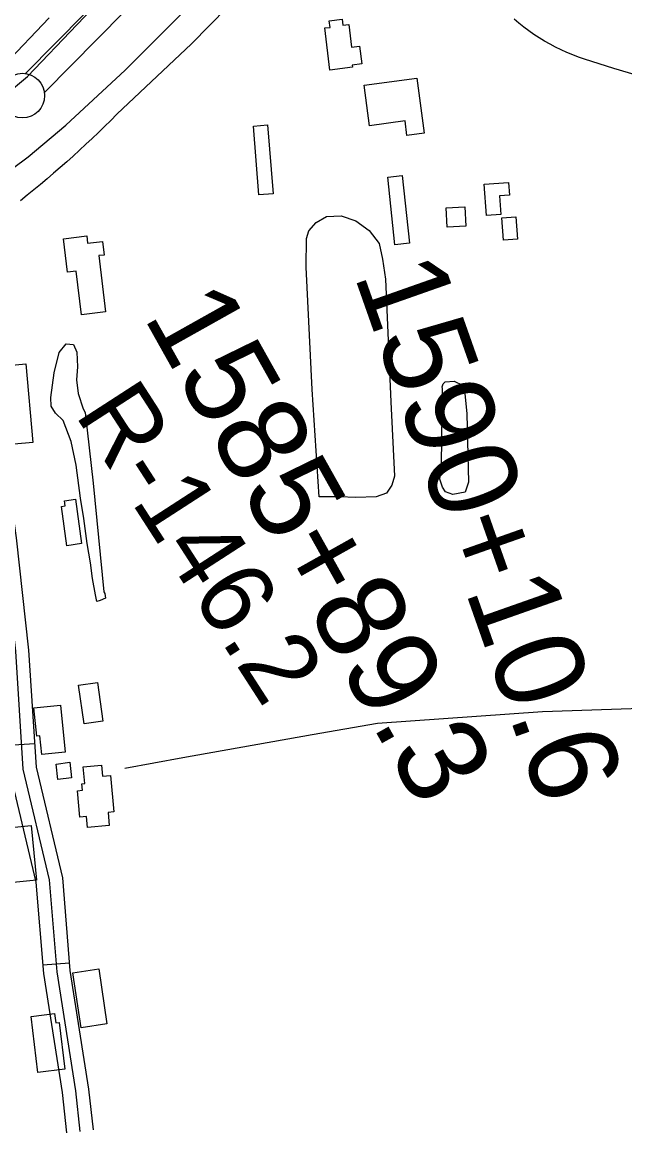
# Model space of a CAD drawing. Extents: x 3477039 to 3515015, y 546746 to 572297.
# Drawn here: x 3489585 to 3490262, y 559667 to 560913 of the extents above; entities that cross this region are included whole.
import ezdxf

# ---------------------------------------------------------------- set-up
doc = ezdxf.new("R2010")
doc.units = 0
for name, color, linetype in [('V-BLDG-OTLN', 7, 'Continuous'), ('V-FLOD-BASE', 7, 'Continuous'), ('V-LEVE-TOET', 7, 'Continuous'), ('V-RIVR-RANG-IDEN', 7, 'Continuous'), ('V-ROAD-CNTR', 7, 'Continuous'), ('V-SITE-VEGE', 7, 'Continuous'), ('V-SURV-IDEN', 7, 'Continuous'), ('V-SURV-LINE', 7, 'Continuous')]:
    doc.layers.add(name, color=color, linetype=linetype)

msp = doc.modelspace()

# ---------------------------------------------------------------- linework, layer by layer
at = {"layer": 'V-BLDG-OTLN'}
for points in [[(3489930.8, 560859.2), (3489925.3, 560906.4), (3489931.1, 560907), (3489930.2, 560914.5), (3489944.8, 560916.2), (3489945.6, 560909.4), (3489952.3, 560910.1), (3489955.3, 560884.9), (3489964.3, 560885.9), (3489966.7, 560866), (3489956.1, 560864.7), (3489956.4, 560862.3)], [(3490028.6, 560850.1), (3490036.8, 560788.4), (3490017.4, 560785.8), (3490015.3, 560802), (3489975.5, 560796.7), (3489969.5, 560842.2)], [(3489860.9, 560797.5), (3489867.1, 560720.3), (3489851.3, 560719), (3489845.2, 560796.3)], [(3490012.2, 560740.7), (3490020.3, 560664.8), (3490004, 560663.1), (3489995.9, 560738.9)], [(3490104.3, 560731.1), (3490131.6, 560733.1), (3490132.7, 560718.9), (3490121.3, 560718), (3490122.9, 560696.9), (3490106.9, 560695.8)], [(3490082.4, 560705.5), (3490083.5, 560683.8), (3490062.8, 560682.7), (3490061.6, 560704.4)], [(3490139.6, 560694.5), (3490141.7, 560669.5), (3490125.9, 560668.2), (3490123.9, 560693.2)], [(3489651.9, 560584.5), (3489645.9, 560633.5), (3489636.4, 560632.4), (3489631.8, 560669.8), (3489657.9, 560673), (3489658.9, 560664.8), (3489675.8, 560666.8), (3489677.6, 560651.6), (3489671.4, 560650.9), (3489679.1, 560587.9)], [(3489589.6, 560529.3), (3489597.5, 560441.2), (3489559.1, 560437.8), (3489557, 560461.7), (3489561.7, 560462.1), (3489560.6, 560474.6), (3489553.9, 560474), (3489552.6, 560488.5), (3489559.1, 560489.1), (3489557.8, 560503.9), (3489552.5, 560503.4), (3489550.5, 560525.8)], [(3489645.2, 560377.6), (3489652.1, 560327.7), (3489635.7, 560325.4), (3489629.6, 560369.4), (3489633.8, 560370), (3489632.9, 560375.9)], [(3489670, 560171.7), (3489676.1, 560128.4), (3489654.9, 560125.4), (3489648.8, 560168.8)], [(3489628.3, 560146.4), (3489633.8, 560093.6), (3489607.5, 560090.9), (3489605.3, 560112), (3489602, 560111.6), (3489598.7, 560143.3)], [(3489638.8, 560082.3), (3489641, 560064.8), (3489625.6, 560062.9), (3489623.6, 560080.4)], [(3489684.8, 560067.6), (3489688.5, 560026.6), (3489682, 560026), (3489683.3, 560011.5), (3489658.7, 560009.3), (3489657.6, 560021.4), (3489650.2, 560020.7), (3489647.4, 560050.4), (3489653.1, 560051), (3489652.5, 560058.1), (3489655.7, 560058.4), (3489653.9, 560077.3), (3489674.5, 560079.2), (3489675.6, 560066.8)], [(3489595.7, 560011.3), (3489601.5, 559950), (3489575.3, 559947.5), (3489569.5, 560008.8)], [(3489671.4, 559850.4), (3489680.5, 559788.7), (3489651.5, 559784.4), (3489642.4, 559846.1)], [(3489603.2, 559734.1), (3489595.5, 559797.2), (3489621.9, 559800.5), (3489623.2, 559789.8), (3489627, 559790.2), (3489633.4, 559737.8)]]:
    msp.add_lwpolyline(points, close=True, dxfattribs=at)
at = {"layer": 'V-FLOD-BASE'}
msp.add_lwpolyline([(3488453.8, 560025.4), (3488526.7, 560079.2), (3488626.2, 560155.7), (3488753.7, 560246.4), (3488868.5, 560331.5), (3488976.8, 560409.8), (3489097.9, 560494.7), (3489213.7, 560579.9), (3489323.9, 560658.1), (3489459.4, 560755.6), (3489544, 560815.1), (3489566.2, 560831), (3489591.3, 560851.8), (3489647.2, 560910.2), (3489740.6, 561008.2), (3489803.9, 561075.3), (3489833.6, 561102.8), (3489868.6, 561133.6), (3489886.8, 561146.6), (3489940.4, 561176.2), (3490057.8, 561237.3), (3490198.3, 561310.3), (3490291.1, 561359.5), (3490350.6, 561389)], dxfattribs=at)
at = {"layer": 'V-LEVE-TOET'}
for points in [[(3488403.4, 559889.7), (3488516.3, 559977.2), (3488638.4, 560068.1), (3488739.5, 560150.3), (3488860.4, 560239.3), (3488952.5, 560306.6), (3489085, 560399.2), (3489202.2, 560482.8), (3489317.8, 560561.9), (3489470, 560671.4), (3489592.1, 560761.8), (3489634.5, 560797.4), (3489701.2, 560859.1), (3489771.3, 560929.5), (3489851.9, 561014.5), (3489916.6, 561077.2), (3489933.4, 561089.7), (3489978.1, 561111.1), (3490050.7, 561145.4), (3490064, 561154.5), (3490069.9, 561158.6), (3490118.7, 561192.9), (3490227.3, 561254.6), (3490352.1, 561323.4)], [(3489615.6, 560917.9), (3489565.1, 560864.8), (3489524.2, 560829.6), (3489453.3, 560782.2), (3489353, 560717), (3489236.2, 560627.5), (3489124.4, 560547.3), (3489019.6, 560473.9), (3488901.3, 560386), (3488777.3, 560296.6), (3488642.8, 560200.1), (3488546.7, 560122.2), (3488456, 560052.9)]]:
    msp.add_lwpolyline(points, dxfattribs=at)
at = {"layer": 'V-ROAD-CNTR'}
for p, q in [((3489599.5, 560103), (3489569.6, 560101)), ((3489638.4, 559857), (3489608.5, 559854.6))]:
    msp.add_line(p, q, dxfattribs=at)
for points in [[(3489916.2, 561032.4), (3489775.7, 560888.7), (3489691.8, 560809.6)], [(3489916.2, 561032.4), (3489775.7, 560888.7), (3489691.8, 560809.6)], [(3490349.7, 560834.3), (3490332.9, 560838.2), (3490316.2, 560842.3), (3490299.5, 560846.7), (3490282.8, 560851.2), (3490266.2, 560856), (3490249.7, 560860.9), (3490233.3, 560866.1), (3490216.9, 560871.5), (3490210.2, 560873.8), (3490203.6, 560876.2), (3490197.1, 560878.9), (3490190.7, 560881.8), (3490184.3, 560884.9), (3490178.1, 560888.1), (3490172, 560891.6), (3490166, 560895.2), (3490160, 560899.1), (3490154.3, 560903.1), (3490148.6, 560907.3), (3490143.1, 560911.6), (3490137.7, 560916.2)], [(3489691.8, 560809.6), (3489684.9, 560802.7), (3489678, 560795.9), (3489671.1, 560789.1), (3489664.1, 560782.4), (3489657, 560775.8), (3489649.9, 560769.2), (3489642.7, 560762.6), (3489635.5, 560756.1), (3489628.2, 560749.7), (3489620.8, 560743.4), (3489613.4, 560737.1), (3489606, 560730.8), (3489598.5, 560724.7), (3489591, 560718.6), (3489583.4, 560712.5)], [(3489691.8, 560809.6), (3489684.9, 560802.7), (3489678, 560795.9), (3489671.1, 560789.1), (3489664.1, 560782.4), (3489657, 560775.8), (3489649.9, 560769.2), (3489642.7, 560762.6), (3489635.5, 560756.1), (3489628.2, 560749.7), (3489620.8, 560743.4), (3489613.4, 560737.1), (3489606, 560730.8), (3489598.5, 560724.7), (3489591, 560718.6), (3489583.4, 560712.5)], [(3489497.3, 560640.4), (3489523.9, 560593.8), (3489536.5, 560549.2), (3489541.1, 560503.6), (3489547.3, 560443.1), (3489556.6, 560385.5), (3489563.7, 560332.4), (3489577.8, 560206.9), (3489586.3, 560074.6), (3489615.7, 559950.3), (3489624.2, 559847), (3489645.2, 559713.8), (3489650.1, 559668.1)], [(3489513.1, 560643), (3489537.8, 560599.6), (3489551.3, 560552), (3489556, 560505.1), (3489562.2, 560445.1), (3489571.4, 560387.6), (3489578.6, 560334.2), (3489592.7, 560208.2), (3489601.2, 560076.8), (3489630.6, 559952.6), (3489639.1, 559848.8), (3489660.1, 559715.7), (3489665, 559669.7)], [(3489488.6, 560625.4), (3489510, 560587.9), (3489521.7, 560546.4), (3489526.2, 560502), (3489532.4, 560441.1), (3489541.7, 560383.3), (3489548.8, 560330.5), (3489562.8, 560205.6), (3489571.4, 560072.4), (3489600.8, 559947.9), (3489609.3, 559845.2), (3489630.3, 559711.8), (3489635.1, 559666.6)], [(3490291.2, 560143.2), (3490169.8, 560138.8), (3489984.4, 560125.8), (3489911, 560113.2), (3489766, 560087.4), (3489700.8, 560075.3)]]:
    msp.add_lwpolyline(points, dxfattribs=at)
at = {"layer": 'V-SITE-VEGE'}
for points in [[(3489918.9, 560380.4), (3489910.9, 560500.6), (3489904.4, 560637.9), (3489904.7, 560670.1), (3489907.2, 560678.9), (3489915.5, 560688.1), (3489927.3, 560695), (3489943.7, 560695.4), (3489960.1, 560689.9), (3489975.2, 560679.2), (3489986.1, 560664.4), (3489990, 560646.8), (3489993.3, 560624.5), (3489999.3, 560486.7), (3490003.5, 560403.4), (3490000.5, 560393.5), (3489994.5, 560384.2), (3489982.8, 560380.2), (3489959.9, 560379.3), (3489941.7, 560380.1), (3489927.1, 560380.3), (3489921.8, 560380.4)], [(3489677.2, 560273.7), (3489678.3, 560271.9), (3489678.9, 560266.6), (3489673, 560263.8), (3489669.4, 560262.6), (3489667.8, 560270.3), (3489664.5, 560288.5), (3489662.3, 560306.1), (3489658.5, 560327.8), (3489654.7, 560356), (3489650.9, 560378.9), (3489646.1, 560415.9), (3489640.5, 560442.3), (3489631.4, 560465.9), (3489622.7, 560474.2), (3489618.1, 560481.9), (3489617.7, 560491.8), (3489621.5, 560519.3), (3489627.1, 560542.1), (3489634.8, 560552), (3489643, 560551.3), (3489647, 560542.5), (3489647.4, 560526.1), (3489646.6, 560511.4), (3489648.2, 560496.2), (3489653.8, 560479.1), (3489656.1, 560475), (3489665.2, 560395.7)], [(3490057.5, 560501.8), (3490056.9, 560503.6), (3490058.1, 560507.1), (3490060.5, 560509.4), (3490070.4, 560509.9), (3490079.8, 560505.7), (3490082, 560499.8), (3490084.7, 560473.4), (3490086.7, 560396.6), (3490083, 560385.5), (3490068.9, 560382.7), (3490060.8, 560385.7), (3490057.3, 560391.1), (3490054.5, 560399.9), (3490056.4, 560416.9)]]:
    msp.add_lwpolyline(points, close=True, dxfattribs=at)
at = {"layer": 'V-SURV-LINE'}
for points in [[(3489589.1, 560855.2), (3489857.2, 561126.4)], [(3489589.1, 560855.2), (3489857.2, 561126.4)], [(3489878.5, 561105.4), (3489610.4, 560834.1)], [(3489878.5, 561105.4), (3489610.4, 560834.1)]]:
    msp.add_lwpolyline(points, dxfattribs=at)
msp.add_circle((3489585.7, 560830.5), 25, dxfattribs=at)

# ---------------------------------------------------------------- texts
at = {"layer": 'V-RIVR-RANG-IDEN'}
msp.add_text('R-146.2', height=83, rotation=302.8677, dxfattribs=at).set_placement((3489643.7, 560473.1))
at = {"layer": 'V-SURV-IDEN'}
for s, rotation, p in [('1590+10.6', 289.4051, (3489957.7, 560629.5)), ('1585+89.3', 299.275, (3489720.9, 560582.8))]:
    msp.add_text(s, height=100, rotation=rotation, dxfattribs=at).set_placement(p)

doc.saveas('drawing.dxf')
